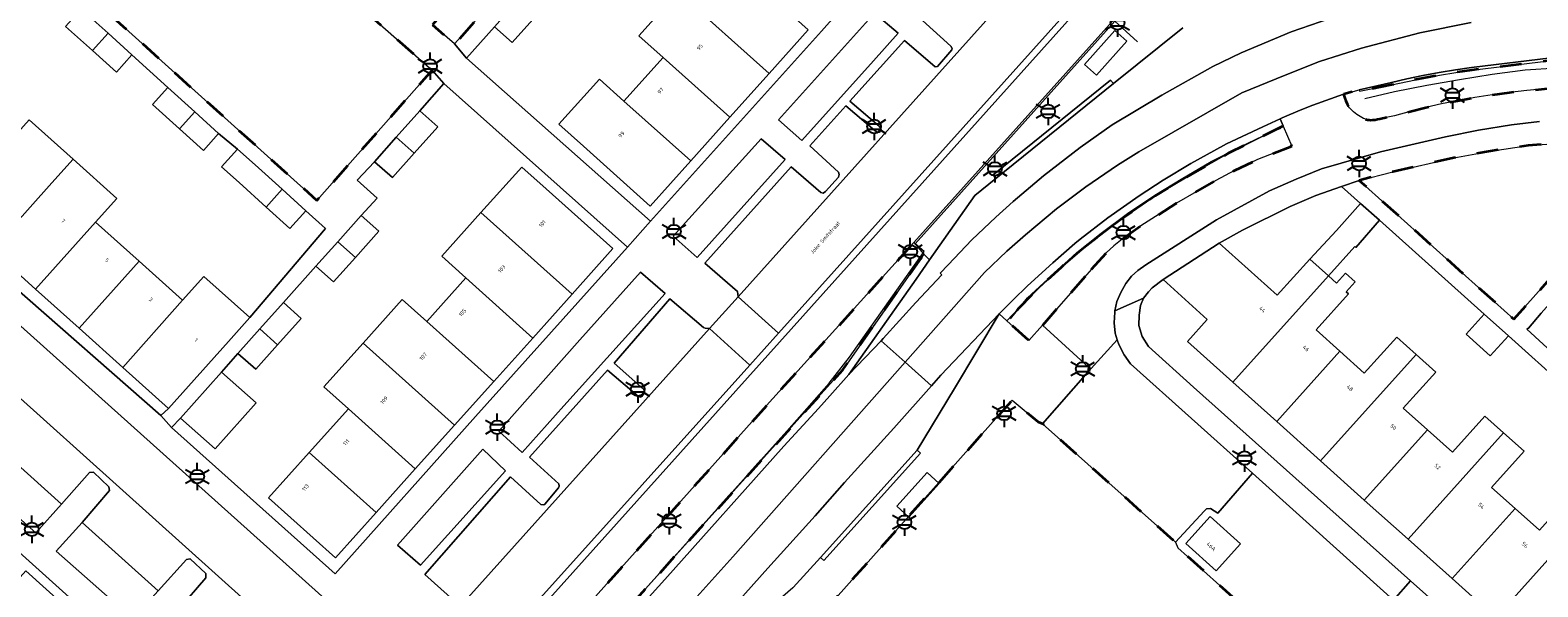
# Model space of a CAD drawing. Extents: x 105780 to 185197, y 477999 to 525027.
# Tile 117 of 562: x 106384 to 106523, y 479146 to 479197. Entities that reach past the tile are written whole.
import ezdxf
from ezdxf.enums import TextEntityAlignment as Align

# ---------------------------------------------------------------- set-up
doc = ezdxf.new("R2010")
doc.units = 0
doc.linetypes.add('XX-HIDDEN', pattern=[4, 2, -2])
for name, color, linetype, lineweight in [('B-GV-GR-HAAG_01-G', 252, 'GR-HAAG1', 13), ('B-GV-GR-MATERIAALGRENS-G', 252, 'XX-HIDDEN', 35), ('B-RO-IE-MEUBILAIR_WEGMEUBILAIR-S', 252, 'Continuous', 25), ('B-RO-IE-TERREINAFSCHEIDING_KUNSTMATIG_HEKWERK-G', 252, 'IE-TERREINAFSCHEIDING-KUNSTMATIG', 18), ('B-WE-OG-BEBOUWING_OVERBOUWING-GV', 7, 'Continuous', 18), ('B-XX-KG-KADASTRAAL_BEBOUWING-G', 252, 'Continuous', 20), ('B1-WE-OG-BEBOUWING-T18', 7, 'Continuous', 18), ('B1-WE-OG-TERREIN_ERF-GV', 252, 'Continuous', 18), ('B1-WE-OG-TOPOGRAFIE-T18', 10, 'Continuous', 18), ('B1-WE-VH-VERHARDING_ASFALT-GV', 252, 'Continuous', 18), ('B1-WE-VH-VERHARDING_BEDRIJFSVLOERPLAAT-GV', 252, 'Continuous', 18), ('B1-WE-VH-VERHARDING_BETON-GV', 252, 'Continuous', 18), ('B1-WE-VH-VERHARDING_BETONSTRAATSTEEN-GV', 252, 'Continuous', 18), ('B1-WE-VH-VERHARDING_TEGEL-GV', 252, 'Continuous', 18)]:
    doc.layers.add(name, color=color, linetype=linetype, lineweight=lineweight)
doc.styles.add('NLCS-ISO', font='NLCS-ISO.ttf')
doc.styles.add('NLCS-ISO-M200-T18', font='NLCS-ISO.ttf', dxfattribs={"height": 0.36})
doc.linetypes.add('GR-HAAG1', pattern='A,6,[176,NLCS.shx,S=0.125,R=0,X=0,Y=0],-2', length=8)
doc.linetypes.add('IE-TERREINAFSCHEIDING-KUNSTMATIG', pattern='A,4,[82,NLCS.SHX,S=0.75,R=90,X=0,Y=0],4,-2', length=10)

# ---------------------------------------------------------------- blocks, each defined once
blk = doc.blocks.new('B-SIE-WEG_LICHTMAST-SO')
at = {"ltscale": 0.1}
for p, q in [((-1.1, 0.63), (-2.19, 1.27)), ((0, 1.27), (0, 2.53)), ((1.1, 0.63), (2.19, 1.27)), ((-1.1, -0.63), (-2.19, -1.27)), ((0, -1.27), (0, -2.53)), ((1.1, -0.63), (2.19, -1.27))]:
    blk.add_line(p, q, dxfattribs=at)
at = {"flags": 128}
for points in [[(-1.16, 0.5), (1.16, 0.5)], [(-1.16, -0.5), (1.16, -0.5)]]:
    blk.add_lwpolyline(points, dxfattribs=at)
at = {"ltscale": 0.1}
blk.add_circle((0, 0), 1.27, dxfattribs=at)
at = {"style": 'NLCS-ISO'}
blk.add_attdef('TYPE', text='', height=1.8, dxfattribs=at).set_placement((0, 2.53), align=Align.BOTTOM_CENTER)

msp = doc.modelspace()

# ---------------------------------------------------------------- linework, layer by layer
at = {"layer": 'B-GV-GR-HAAG_01-G', "flags": 128}
for points in [[(106464.273, 479196.892), (106462.088, 479198.738), (106453.198, 479188.882), (106455.374, 479186.951), (106461.98, 479194.33)], [(106453.819, 479185.212), (106451.608, 479187.12), (106443.489, 479178.119), (106445.711, 479176.147)], [(106442.74, 479172.825), (106440.476, 479174.779), (106434.85, 479168.542), (106427.371, 479160.104), (106429.533, 479158.13), (106433.396, 479162.429)], [(106376.249, 479163.004), (106375.793, 479162.89), (106373.629, 479160.392), (106384.597, 479150.689), (106386.992, 479153.356)], [(106427.999, 479156.429), (106425.889, 479158.432), (106418.024, 479149.559), (106420.149, 479147.728)], [(106388.882, 479151.658), (106386.5, 479149.006), (106393.581, 479142.741), (106395.916, 479145.341)]]:
    msp.add_lwpolyline(points, close=True, dxfattribs=at)
at = {"layer": 'B-GV-GR-MATERIAALGRENS-G', "flags": 128}
for points in [[(106449.091, 479224.499), (106448.008, 479225.433), (106445.958, 479225.35), (106421.251, 479197.657), (106423.295, 479195.882)], [(106406.015, 479206.875), (106402.245, 479206.627), (106402.267, 479206.165), (106402.531, 479200.612), (106390.77, 479199.826), (106390.144, 479199.784), (106410.577, 479181.42), (106421.205, 479193.466)], [(106482.138, 479175.083), (106483.492, 479176.572), (106484.183, 479177.24), (106485.117, 479177.969), (106486.688, 479179.078), (106489.986, 479181.156), (106493.597, 479183.271), (106495.345, 479184.202), (106497.463, 479185.213), (106500.62, 479186.448), (106499.845, 479188.293), (106494.894, 479185.853), (106494.768, 479185.781), (106491.654, 479184.009), (106488.009, 479181.84), (106484.724, 479179.572), (106481.654, 479177.237), (106479.327, 479175.236), (106477.248, 479173.326), (106475.395, 479171.431), (106474.296, 479170.307), (106476.352, 479168.473), (106477.614, 479169.889)], [(106535.638, 479186.703), (106531.2, 479186.951), (106525.912, 479186.75), (106522.464, 479186.503), (106518.982, 479185.988), (106515.605, 479185.36), (106509.963, 479184.078), (106506.86, 479183.279), (106521.141, 479170.443)], [(106386.053, 479084.603), (106387.604, 479086.296), (106389.117, 479087.98), (106457.436, 479163.849), (106459.161, 479165.77), (106466.633, 479176.444), (106465.716, 479177.526), (106452.113, 479162.466), (106413.624, 479119.478), (106408.07, 479113.343), (106386.563, 479089.178), (106381.783, 479088.389)], [(106495.473, 479144.507), (106490.116, 479149.326), (106489.892, 479149.825), (106477.602, 479160.784), (106477.221, 479160.92), (106474.798, 479162.961), (106451.465, 479136.759), (106429.134, 479111.841), (106454.847, 479088.816), (106457.277, 479088.968), (106466.398, 479099.27), (106462.382, 479102.737), (106462.014, 479104.26), (106461.562, 479107.127), (106454.03, 479105.338), (106451.093, 479106.013), (106448.279, 479107.304), (106446.224, 479109.463), (106444.678, 479112.19), (106444.176, 479115.083), (106445.062, 479118.11), (106448.325, 479123.52), (106454.076, 479130.186), (106463.935, 479137.421), (106466.508, 479138.899), (106471.487, 479140.814), (106472.646, 479141.192), (106475.017, 479141.715), (106478.176, 479141.308), (106482.568, 479139.906), (106485.568, 479138.802)]]:
    msp.add_lwpolyline(points, close=True, dxfattribs=at)
msp.add_lwpolyline([(106537.811, 479194.139), (106536.35, 479194.287), (106534.887, 479194.408), (106533.421, 479194.501), (106531.954, 479194.566), (106530.484, 479194.576), (106529.014, 479194.56), (106527.544, 479194.517), (106526.075, 479194.448), (106524.608, 479194.353), (106517.273, 479193.471), (106515.777, 479193.251), (106514.285, 479193.003), (106512.798, 479192.73), (106511.316, 479192.43), (106509.839, 479192.104), (106506.896, 479191.512), (106506.844, 479191.646), (106505.43, 479191.235), (106505.412, 479191.23), (106505.526, 479190.885), (106505.621, 479190.619), (106505.739, 479190.363), (106505.877, 479190.118), (106505.972, 479189.978), (106506.078, 479189.846), (106506.193, 479189.723), (106506.319, 479189.609), (106506.469, 479189.488), (106506.625, 479189.374), (106506.785, 479189.266), (106506.939, 479189.171), (106507.098, 479189.084), (106507.26, 479189.003), (106507.381, 479188.952), (106507.507, 479188.911), (106507.635, 479188.881), (106507.766, 479188.862), (106507.898, 479188.855), (106508.115, 479188.86), (106508.332, 479188.883), (106508.546, 479188.922), (106508.756, 479188.979), (106510.11, 479189.245), (106511.554, 479189.644), (106513.006, 479190.008), (106514.467, 479190.338), (106515.935, 479190.633), (106517.528, 479190.928), (106519.128, 479191.185), (106520.733, 479191.403), (106522.343, 479191.584), (106523.957, 479191.725), (106525.959, 479191.869), (106527.964, 479191.958), (106529.97, 479191.991), (106531.977, 479191.968), (106533.982, 479191.89), (106539.837, 479191.421), (106539.967, 479191.352), (106540.978, 479190.81), (106542.253, 479189.798), (106544.301, 479187.902), (106544.314, 479187.89), (106549.783, 479182.826), (106550.823, 479181.884), (106565.445, 479168.64), (106623.339, 479116.681), (106702.565, 479045.824), (106729.992, 479021.428)], dxfattribs=at)
at = {"layer": 'B-RO-IE-TERREINAFSCHEIDING_KUNSTMATIG_HEKWERK-G', "flags": 128}
for points in [[(106382.672, 479080.943), (106386.995, 479085.433), (106393.066, 479092.261), (106405.225, 479105.813), (106419.389, 479121.552), (106431.563, 479135.078), (106453.975, 479160.095), (106457.893, 479164.529), (106459.757, 479166.925), (106466.654, 479176.718), (106465.849, 479177.412), (106484.285, 479197.988), (106486.364, 479196.096)], [(106581.756, 479175.346), (106579.218, 479177.004), (106576.672, 479178.649), (106574.074, 479180.193), (106571.414, 479181.686), (106568.81, 479183.237), (106566.269, 479184.747), (106563.433, 479186.041), (106560.656, 479187.266), (106557.84, 479188.426), (106555.021, 479189.565), (106552.142, 479190.55), (106549.23, 479191.422), (106546.291, 479192.128), (106543.202, 479192.661), (106540.295, 479193.12), (106537.28, 479193.53), (106534.241, 479193.774), (106531.218, 479193.892), (106528.172, 479193.869), (106525.104, 479193.657), (106522.193, 479193.45), (106519.131, 479193.066), (106516.105, 479192.559), (106513.105, 479192.052), (106510.115, 479191.473), (106507.373, 479190.827)], [(106474.64, 479170.471), (106476.22, 479172.422), (106478.473, 479174.488), (106480.782, 479176.608), (106483.023, 479178.401), (106485.444, 479180.208), (106487.968, 479181.901), (106490.555, 479183.491), (106493.185, 479185.036), (106495.913, 479186.42), (106498.643, 479187.697), (106499.629, 479188.112)]]:
    msp.add_lwpolyline(points, dxfattribs=at)
at = {"layer": 'B-WE-OG-BEBOUWING_OVERBOUWING-GV', "flags": 128}
msp.add_lwpolyline([(106484.291, 479197.129), (106481.485, 479193.988), (106482.597, 479192.993), (106485.403, 479196.133)], close=True, dxfattribs=at)
at = {"layer": 'B-XX-KG-KADASTRAAL_BEBOUWING-G', "flags": 128}
for points in [[(106447.559, 479204.727), (106443.939, 479200.689), (106452.345, 479193.157), (106455.963, 479197.196)], [(106443.939, 479200.689), (106440.319, 479196.651), (106442.553, 479194.649), (106448.726, 479189.119), (106452.345, 479193.157)], [(106388.804, 479199.107), (106387.362, 479197.504), (106389.843, 479195.269), (106391.277, 479196.868)], [(106430.529, 479198.14), (106428.883, 479199.615), (106426.978, 479197.481), (106428.614, 479196.01)], [(106391.277, 479196.868), (106389.843, 479195.269), (106392.054, 479193.278), (106393.485, 479194.869)], [(106442.553, 479194.649), (106438.933, 479190.611), (106445.107, 479185.08), (106448.726, 479189.119)], [(106438.933, 479190.611), (106436.681, 479192.643), (106432.929, 479188.484), (106435.194, 479186.441), (106441.35, 479180.887), (106445.107, 479185.08)], [(106396.812, 479191.858), (106395.389, 479190.276), (106397.87, 479188.042), (106399.285, 479189.619)], [(106399.285, 479189.619), (106397.87, 479188.042), (106400.081, 479186.05), (106401.493, 479187.62)], [(106420.083, 479189.705), (106417.907, 479187.258), (106419.553, 479185.782), (106421.735, 479188.236)], [(106386.073, 479183.035), (106388.046, 479185.235), (106384, 479188.863), (106376.483, 479180.486), (106380.529, 479176.857)], [(106419.553, 479185.782), (106417.907, 479187.258), (106415.903, 479185.005), (106417.555, 479183.536)], [(106390.119, 479179.407), (106392.092, 479181.607), (106388.046, 479185.235), (106386.073, 479183.035), (106380.529, 479176.857), (106384.575, 479173.229)], [(106403.229, 479186.175), (106401.758, 479184.542), (106403.394, 479183.069), (106405.897, 479180.815), (106407.365, 479182.451), (106404.864, 479184.703)], [(106431.741, 479182.51), (106429.508, 479184.513), (106425.726, 479180.296), (106434.138, 479172.752), (106437.92, 479176.969)], [(106407.365, 479182.451), (106405.897, 479180.815), (106408.086, 479178.843), (106409.556, 479180.477)], [(106508.739, 479179.614), (106506.969, 479181.155), (106504.762, 479178.63), (106502.29, 479175.998), (106504.013, 479174.45), (106506.445, 479177.156), (106506.538, 479177.075)], [(106414.675, 479180.033), (106412.503, 479177.601), (106414.122, 479176.148), (106416.296, 479178.592)], [(106425.726, 479180.296), (106422.111, 479176.265), (106424.344, 479174.262), (106430.509, 479168.705), (106434.138, 479172.752)], [(106394.142, 479175.798), (106390.119, 479179.407), (106384.575, 479173.229), (106388.601, 479169.619)], [(106414.122, 479176.148), (106412.503, 479177.601), (106410.485, 479175.342), (106412.116, 479173.892)], [(106504.013, 479174.45), (106502.29, 479175.998), (106499.27, 479172.683), (106493.923, 479177.476), (106488.741, 479174.103), (106492.824, 479170.421), (106491.001, 479168.377), (106495.193, 479164.617)], [(106398.163, 479172.193), (106394.142, 479175.798), (106388.601, 479169.619), (106392.644, 479165.993)], [(106402.405, 479168.387), (106404.382, 479170.591), (106400.139, 479174.396), (106398.163, 479172.193), (106392.644, 479165.993), (106396.864, 479162.208)], [(106424.344, 479174.262), (106420.725, 479170.226), (106426.903, 479164.684), (106430.509, 479168.705)], [(106505.07, 479167.487), (106502.893, 479169.458), (106505.87, 479172.782), (106505.647, 479172.982), (106506.482, 479173.912), (106505.589, 479174.714), (106504.754, 479173.784), (106504.013, 479174.45), (106495.193, 479164.617), (106499.24, 479160.987)], [(106407.481, 479171.979), (106405.313, 479169.553), (106406.944, 479168.077), (106409.119, 479170.522)], [(106420.725, 479170.226), (106418.45, 479172.266), (106414.834, 479168.235), (106423.288, 479160.654), (106426.903, 479164.684)], [(106518.404, 479170.92), (106516.732, 479169.061), (106518.962, 479167.055), (106520.634, 479168.913)], [(106406.944, 479168.077), (106405.313, 479169.553), (106403.282, 479167.282), (106404.932, 479165.815)], [(106512.108, 479167.192), (106510.319, 479168.797), (106507.319, 479165.451), (106505.07, 479167.487), (106499.24, 479160.987), (106503.287, 479157.357)], [(106414.834, 479168.235), (106411.21, 479164.193), (106413.485, 479162.153), (106419.663, 479156.613), (106423.288, 479160.654)], [(106513.161, 479160.21), (106510.931, 479162.21), (106513.931, 479165.556), (106512.108, 479167.192), (106503.287, 479157.357), (106507.324, 479153.736)], [(106401.752, 479165.565), (106397.97, 479161.313), (106401.184, 479158.455), (106404.966, 479162.707)], [(106413.485, 479162.153), (106409.861, 479158.112), (106416.039, 479152.572), (106419.663, 479156.613)], [(106520.198, 479159.935), (106518.466, 479161.489), (106515.466, 479158.143), (106513.161, 479160.21), (106507.324, 479153.736), (106511.375, 479150.104)], [(106521.249, 479152.958), (106519.08, 479154.903), (106522.08, 479158.249), (106520.198, 479159.935), (106511.375, 479150.104), (106515.428, 479146.468)], [(106409.861, 479158.112), (106406.103, 479153.922), (106412.281, 479148.381), (106416.039, 479152.572)], [(106466.953, 479156.283), (106464.152, 479153.159), (106465.264, 479152.145), (106468.066, 479155.268)], [(106528.297, 479152.673), (106526.504, 479154.282), (106523.504, 479150.936), (106521.249, 479152.958), (106515.428, 479146.468), (106519.475, 479142.838)], [(106495.879, 479149.699), (106493.08, 479152.209), (106490.836, 479149.708), (106493.635, 479147.197)], [(106529.334, 479145.733), (106527.109, 479147.702), (106530.109, 479151.047), (106528.297, 479152.673), (106519.475, 479142.838), (106523.501, 479139.228)], [(106387.757, 479143.537), (106383.696, 479147.18), (106376.961, 479139.7), (106381.037, 479136.044), (106382.215, 479137.358)]]:
    msp.add_lwpolyline(points, close=True, dxfattribs=at)
at = {"layer": 'B1-WE-OG-TERREIN_ERF-GV', "flags": 128}
for points in [[(106430.529, 479198.14), (106428.614, 479196.01), (106426.978, 479197.481), (106424.39, 479194.565), (106441.397, 479179.509), (106457.19, 479197.068), (106471.193, 479212.839)], [(106455.963, 479197.196), (106452.345, 479193.157), (106448.726, 479189.119), (106445.107, 479185.08), (106441.35, 479180.887), (106435.194, 479186.441), (106432.929, 479188.484), (106436.681, 479192.643), (106438.933, 479190.611), (106442.553, 479194.649), (106440.319, 479196.651), (106443.939, 479200.689)], [(106384, 479188.863), (106388.046, 479185.235), (106392.092, 479181.607), (106390.119, 479179.407), (106394.142, 479175.798), (106398.163, 479172.193), (106400.139, 479174.396), (106404.382, 479170.591), (106411.377, 479178.819), (106409.556, 479180.477), (106408.086, 479178.843), (106405.897, 479180.815), (106403.394, 479183.069), (106401.758, 479184.542), (106403.229, 479186.175), (106401.493, 479187.62), (106400.081, 479186.05), (106397.87, 479188.042), (106395.389, 479190.276), (106396.812, 479191.858), (106393.485, 479194.869), (106392.054, 479193.278), (106389.843, 479195.269), (106387.362, 479197.504)], [(106525.838, 479164.232), (106520.634, 479168.913), (106518.962, 479167.055), (106516.732, 479169.061), (106518.404, 479170.92), (106508.739, 479179.614), (106506.538, 479177.075), (106506.445, 479177.156), (106504.013, 479174.45), (106504.754, 479173.784), (106505.589, 479174.714), (106506.482, 479173.912), (106505.647, 479172.982), (106505.87, 479172.782), (106502.893, 479169.458), (106505.07, 479167.487), (106507.319, 479165.451), (106510.319, 479168.797), (106512.108, 479167.192), (106513.931, 479165.556), (106510.931, 479162.21), (106513.161, 479160.21), (106515.466, 479158.143), (106518.466, 479161.489), (106520.198, 479159.935), (106522.08, 479158.249), (106519.08, 479154.903), (106521.249, 479152.958), (106523.504, 479150.936)], [(106523.501, 479139.228), (106519.475, 479142.838), (106515.428, 479146.468), (106511.375, 479150.104), (106507.324, 479153.736), (106503.287, 479157.357), (106499.24, 479160.987), (106495.193, 479164.617), (106491.001, 479168.377), (106492.824, 479170.421), (106488.741, 479174.103), (106487.729, 479173.353), (106487.385, 479172.99), (106486.935, 479172.405), (106486.649, 479171.711), (106486.53, 479170.829), (106486.484, 479169.863), (106486.795, 479168.858), (106487.386, 479167.937), (106491.546, 479164.153), (106511.606, 479146.271), (106518.876, 479139.79), (106526.59, 479133.045)], [(106381.761, 479123.285), (106384.752, 479120.597), (106386.23, 479122.24), (106388.604, 479120.105), (106391.287, 479117.693), (106389.809, 479116.05), (106394.889, 479111.482), (106396.367, 479113.125), (106398.733, 479110.998), (106410.546, 479124.323), (106392.321, 479140.6), (106367.958, 479162.491)], [(106383.696, 479147.18), (106387.757, 479143.537), (106391.803, 479139.909), (106395.849, 479136.28), (106399.874, 479132.672), (106403.918, 479129.045), (106408.137, 479125.261), (106402.595, 479119.081), (106400.926, 479117.22), (106396.706, 479121.004), (106398.375, 479122.865), (106394.332, 479126.492), (106392.715, 479124.689), (106388.691, 479128.298), (106390.308, 479130.101), (106386.262, 479133.729), (106382.215, 479137.358)]]:
    msp.add_lwpolyline(points, dxfattribs=at)
for points in [[(106388.601, 479169.619), (106384.575, 479173.229), (106380.529, 479176.857), (106376.483, 479180.486), (106372.437, 479184.114), (106368.39, 479187.743), (106364.345, 479191.372), (106360.299, 479195), (106356.104, 479198.762), (106355.347, 479197.918), (106381.738, 479174.212), (106382.33, 479173.68), (106396.14, 479161.546), (106396.864, 479162.208), (106392.644, 479165.993)], [(106439.258, 479177.101), (106422.294, 479192.227), (106420.083, 479189.705), (106421.735, 479188.236), (106419.553, 479185.782), (106417.555, 479183.536), (106415.903, 479185.005), (106414.298, 479183.284), (106416.129, 479181.624), (106414.675, 479180.033), (106416.296, 479178.592), (106414.122, 479176.148), (106412.116, 479173.892), (106410.485, 479175.342), (106407.481, 479171.979), (106409.119, 479170.522), (106406.944, 479168.077), (106404.932, 479165.815), (106403.282, 479167.282), (106401.752, 479165.565), (106404.966, 479162.707), (106401.184, 479158.455), (106397.97, 479161.313), (106397.145, 479160.441), (106412.249, 479146.922), (106425.208, 479161.466)], [(106563.475, 479162.948), (106549.845, 479175.387), (106537.871, 479186.137), (106537.401, 479186.465), (106523.664, 479170.992), (106522.484, 479169.627), (106522.348, 479169.51), (106524.988, 479167.102), (106526.573, 479168.87), (106528.932, 479166.728), (106531.301, 479164.577), (106529.748, 479162.761), (106533.031, 479159.872), (106534.599, 479161.621), (106536.984, 479159.483), (106539.334, 479157.377), (106537.777, 479155.64), (106541.188, 479152.658), (106542.752, 479154.404), (106545.098, 479152.306), (106547.466, 479150.187), (106545.865, 479148.399), (106547.366, 479147.012), (106549.233, 479147.016)], [(106414.834, 479168.235), (106418.45, 479172.266), (106420.725, 479170.226), (106424.344, 479174.262), (106422.111, 479176.265), (106425.726, 479180.296), (106429.508, 479184.513), (106431.741, 479182.51), (106437.92, 479176.969), (106434.138, 479172.752), (106430.509, 479168.705), (106426.903, 479164.684), (106423.288, 479160.654), (106419.663, 479156.613), (106416.039, 479152.572), (106412.281, 479148.381), (106406.103, 479153.922), (106409.861, 479158.112), (106413.485, 479162.153), (106411.21, 479164.193)], [(106504.762, 479178.63), (106506.969, 479181.155), (106505.208, 479182.705), (106502.854, 479181.868), (106500.481, 479180.863), (106496.087, 479178.686), (106493.923, 479177.476), (106499.27, 479172.683), (106502.29, 479175.998)]]:
    msp.add_lwpolyline(points, close=True, dxfattribs=at)
at = {"layer": 'B1-WE-VH-VERHARDING_ASFALT-GV', "flags": 128}
for points in [[(106483.277, 479202.675), (106484.213, 479203.713), (106485.55, 479205.211), (106487.627, 479207.489), (106487.666, 479207.603), (106490.833, 479211.141), (106493.208, 479214.049), (106488.946, 479216.813), (106488.664, 479216.273), (106488.163, 479215.547), (106487.366, 479214.677), (106487.219, 479214.584), (106449.486, 479172.508), (106453.22, 479169.156)], [(106380.208, 479172.471), (106376.798, 479168.589), (106377.597, 479168.004), (106379.174, 479166.683), (106395.376, 479152.14), (106418.86, 479131.061), (106419.372, 479131.03), (106419.439, 479130.542), (106420.833, 479132.257), (106420.566, 479132.403), (106420.45, 479132.544), (106420.45, 479132.712), (106450.556, 479166.193), (106446.848, 479169.572), (106423.708, 479143.794), (106422.167, 479142.117), (106421.295, 479141.538), (106420.509, 479141.161), (106419.709, 479140.871), (106418.726, 479140.689), (106417.527, 479140.683), (106416.236, 479140.907), (106415.405, 479141.186), (106414.594, 479141.633)]]:
    msp.add_lwpolyline(points, close=True, dxfattribs=at)
msp.add_lwpolyline([(106523.957, 479191.725), (106522.343, 479191.584), (106520.733, 479191.403), (106519.128, 479191.185), (106517.528, 479190.928), (106515.935, 479190.633), (106514.467, 479190.338), (106513.006, 479190.008), (106511.554, 479189.644), (106510.11, 479189.245), (106508.756, 479188.979), (106508.546, 479188.922), (106508.332, 479188.883), (106508.115, 479188.86), (106507.898, 479188.855), (106507.766, 479188.862), (106507.635, 479188.881), (106507.507, 479188.911), (106507.381, 479188.952), (106507.26, 479189.003), (106507.098, 479189.084), (106506.939, 479189.171), (106506.785, 479189.266), (106506.625, 479189.374), (106506.469, 479189.488), (106506.319, 479189.609), (106506.193, 479189.723), (106506.078, 479189.846), (106505.972, 479189.978), (106505.877, 479190.118), (106505.739, 479190.363), (106505.621, 479190.619), (106505.526, 479190.885), (106505.412, 479191.23), (106502.578, 479190.218), (106501.389, 479189.763), (106499.732, 479189.051), (106499.559, 479188.972), (106499.828, 479188.333), (106499.845, 479188.293), (106500.62, 479186.448), (106497.463, 479185.213), (106495.345, 479184.202), (106493.597, 479183.271), (106489.986, 479181.156), (106486.688, 479179.078), (106485.117, 479177.969), (106484.183, 479177.24), (106483.492, 479176.572), (106482.138, 479175.083), (106477.614, 479169.889), (106481.838, 479166.011), (106481.774, 479165.565), (106484.509, 479168.536), (106484.312, 479169.145), (106484.219, 479170.123), (106484.274, 479171.099), (106484.295, 479171.209), (106484.465, 479172.083), (106484.842, 479172.92), (106485.308, 479173.752), (106485.812, 479174.418), (106486.412, 479174.962), (106487.16, 479175.485), (106493.669, 479179.627), (106498.566, 479182.304), (106501.024, 479183.382), (106503.38, 479184.347), (106508.82, 479185.923), (106514.839, 479187.314), (106517.883, 479187.923), (106520.925, 479188.405), (106523.513, 479188.713)], dxfattribs=at)
at = {"layer": 'B1-WE-VH-VERHARDING_BEDRIJFSVLOERPLAAT-GV', "flags": 128}
for points in [[(106484.153, 479192.236), (106483.896, 479192.552), (106473.034, 479183.799), (106473.294, 479183.45)], [(106466.014, 479158.356), (106457.08, 479148.437), (106457.409, 479148.156), (106466.335, 479158.063)]]:
    msp.add_lwpolyline(points, close=True, dxfattribs=at)
at = {"layer": 'B1-WE-VH-VERHARDING_BETON-GV', "flags": 128}
for points in [[(106465.716, 479177.526), (106484.335, 479198.291), (106482.605, 479201.046), (106421.022, 479132.33), (106420.833, 479132.257), (106419.439, 479130.542), (106414.008, 479124.67), (106412.3, 479122.756), (106384.901, 479092.047), (106378.783, 479091.165), (106377.536, 479090.985), (106373.394, 479086.36), (106375.684, 479084.36), (106378.816, 479087.899), (106381.783, 479088.389), (106386.563, 479089.178), (106408.07, 479113.343), (106413.624, 479119.478), (106452.113, 479162.466)], [(106467.35, 479164.3), (106463.863, 479160.388), (106459.322, 479155.366), (106456.591, 479152.285), (106452.241, 479147.426), (106445.78, 479140.228), (106440.389, 479134.225), (106438.119, 479131.48), (106442.089, 479134.882), (106446.97, 479139.102), (106454.551, 479145.636), (106454.554, 479145.639), (106457.08, 479148.437), (106466.014, 479158.356), (106469.478, 479164.046), (106473.6, 479170.956), (106468.223, 479165.278)], [(106464.904, 479166.474), (106462.703, 479168.441), (106459.705, 479165.324), (106457.963, 479163.377), (106456.9, 479162.189), (106453.694, 479158.724), (106442.715, 479146.384), (106429.075, 479131.299), (106398.616, 479097.264), (106401.028, 479095.053), (106407.801, 479102.579), (106416.827, 479112.578), (106424.848, 479121.545), (106434.96, 479132.858), (106443.16, 479142.001), (106448.985, 479148.488)], [(106467.35, 479164.3), (106464.904, 479166.474), (106448.985, 479148.488), (106443.16, 479142.001), (106434.96, 479132.858), (106424.848, 479121.545), (106416.827, 479112.578), (106407.801, 479102.579), (106401.028, 479095.053), (106403.441, 479092.841), (106406.431, 479096.181), (106420.864, 479112.058), (106433.876, 479126.713), (106438.119, 479131.48), (106440.389, 479134.225), (106445.78, 479140.228), (106452.241, 479147.426), (106456.591, 479152.285), (106459.322, 479155.366), (106463.863, 479160.388)]]:
    msp.add_lwpolyline(points, close=True, dxfattribs=at)
for points in [[(106490.562, 479197.38), (106484.153, 479192.236), (106473.294, 479183.45), (106471.343, 479181.893), (106467.174, 479175.936), (106465.914, 479174.135), (106459.705, 479165.324), (106462.703, 479168.441), (106462.885, 479168.649), (106465.901, 479171.983), (106468.306, 479174.557), (106468.146, 479174.699), (106468.885, 479175.467), (106471.075, 479177.788), (106473.275, 479179.889), (106474.891, 479181.319), (106477.677, 479183.689), (106481.085, 479186.312), (106484.04, 479188.419), (106488.611, 479191.15), (106493.348, 479193.81), (106495.965, 479195.059), (106500.582, 479196.991), (106504.145, 479198.223)], [(106504.145, 479198.223), (106500.582, 479196.991), (106495.965, 479195.059), (106493.348, 479193.81), (106488.611, 479191.15), (106484.04, 479188.419), (106481.085, 479186.312), (106477.677, 479183.689), (106474.891, 479181.319), (106473.275, 479179.889), (106471.075, 479177.788), (106468.885, 479175.467), (106468.146, 479174.699), (106468.306, 479174.557), (106465.901, 479171.983), (106462.885, 479168.649), (106462.703, 479168.441), (106464.904, 479166.474), (106472.238, 479174.76), (106474.303, 479176.719), (106476.014, 479178.237), (106478.895, 479180.643), (106481.612, 479182.68), (106484.542, 479184.693), (106486.507, 479185.916), (106496.026, 479191.377), (106500.031, 479193), (106503.189, 479194.273), (106507.058, 479195.482), (106512.442, 479196.909), (106517.197, 479197.86)], [(106517.197, 479197.86), (106512.442, 479196.909), (106507.058, 479195.482), (106503.189, 479194.273), (106500.031, 479193), (106496.026, 479191.377), (106486.507, 479185.916), (106484.542, 479184.693), (106481.612, 479182.68), (106478.895, 479180.643), (106476.014, 479178.237), (106474.303, 479176.719), (106472.238, 479174.76), (106464.904, 479166.474), (106467.35, 479164.3), (106468.223, 479165.278), (106473.6, 479170.956), (106474.54, 479171.89), (106474.893, 479172.241), (106476.201, 479173.521), (106478.555, 479175.669), (106480.589, 479177.441), (106481.067, 479177.833), (106483.634, 479179.814), (106486.53, 479181.841), (106488.742, 479183.282), (106491.308, 479184.83), (106494.316, 479186.496), (106494.611, 479186.644), (106497.968, 479188.241), (106499.559, 479188.972), (106499.732, 479189.051), (106501.389, 479189.763), (106502.578, 479190.218), (106505.412, 479191.23), (106505.43, 479191.235), (106506.844, 479191.646), (106509.833, 479192.327), (106511.258, 479192.663), (106512.746, 479192.964), (106514.24, 479193.239), (106515.737, 479193.487), (106517.239, 479193.709), (106524.588, 479194.593)]]:
    msp.add_lwpolyline(points, dxfattribs=at)
at = {"layer": 'B1-WE-VH-VERHARDING_BETONSTRAATSTEEN-GV', "flags": 128}
for points in [[(106466.506, 479198.06), (106469.123, 479195.696), (106469.244, 479195.457), (106469.222, 479195.328), (106467.89, 479193.8), (106467.678, 479193.767), (106464.857, 479196.219), (106462.616, 479193.719), (106459.807, 479190.584), (106462.507, 479188.273), (106462.668, 479188.077), (106462.694, 479187.96), (106462.535, 479187.721), (106462.393, 479187.708), (106462.138, 479187.842), (106459.436, 479190.171), (106456.11, 479186.459), (106458.76, 479184.028), (106458.829, 479183.835), (106458.755, 479183.587), (106457.569, 479182.243), (106457.342, 479182.092), (106457.131, 479182.169), (106454.378, 479184.525), (106446.408, 479175.634), (106449.423, 479173.007), (106449.486, 479172.508), (106487.219, 479214.584)], [(106524.588, 479194.593), (106517.239, 479193.709), (106515.737, 479193.487), (106514.24, 479193.239), (106512.746, 479192.964), (106511.258, 479192.663), (106509.833, 479192.327), (106506.844, 479191.646), (106506.896, 479191.512), (106509.839, 479192.104), (106511.316, 479192.43), (106512.798, 479192.73), (106514.285, 479193.003), (106515.777, 479193.251), (106517.273, 479193.471), (106524.608, 479194.353)], [(106376.249, 479163.004), (106386.992, 479153.356), (106389.566, 479156.27), (106389.928, 479156.3), (106391.358, 479154.962), (106391.407, 479154.621), (106388.882, 479151.658), (106395.916, 479145.341), (106398.54, 479148.247), (106398.871, 479148.304), (106400.322, 479146.948), (106400.323, 479146.555), (106397.817, 479143.633), (106404.852, 479137.316), (106407.49, 479140.281), (106407.805, 479140.279), (106409.233, 479138.98), (106409.236, 479138.567), (106406.67, 479135.683), (106415.76, 479127.519), (106418.86, 479131.061), (106395.376, 479152.14), (106379.174, 479166.683)]]:
    msp.add_lwpolyline(points, dxfattribs=at)
for points in [[(106446.848, 479169.572), (106446.452, 479169.609), (106446.291, 479169.679), (106443.167, 479172.33), (106438.035, 479166.396), (106440.784, 479163.95), (106440.843, 479163.767), (106440.785, 479163.577), (106440.583, 479163.31), (106440.459, 479163.254), (106440.27, 479163.293), (106437.413, 479165.722), (106433.961, 479161.88), (106430.212, 479157.708), (106432.905, 479155.221), (106432.945, 479155.017), (106432.885, 479154.866), (106431.64, 479153.352), (106431.545, 479153.288), (106431.259, 479153.321), (106428.464, 479155.882), (106420.541, 479146.855), (106423.5, 479144.186), (106423.708, 479143.794)], [(106449.486, 479172.508), (106446.848, 479169.572), (106450.556, 479166.193), (106453.22, 479169.156)], [(106484.509, 479168.536), (106481.774, 479165.565), (106477.602, 479160.784), (106489.892, 479149.825), (106492.545, 479152.689), (106492.751, 479152.912), (106493.133, 479152.942), (106493.795, 479152.517), (106497.004, 479156.222), (106485.724, 479166.332), (106485.158, 479167.156), (106484.643, 479168.121)]]:
    msp.add_lwpolyline(points, close=True, dxfattribs=at)
at = {"layer": 'B1-WE-VH-VERHARDING_TEGEL-GV', "flags": 128}
for points in [[(106449.091, 479224.499), (106423.295, 479195.882), (106424.39, 479194.565), (106426.978, 479197.481)], [(106471.193, 479212.839), (106457.19, 479197.068), (106441.397, 479179.509), (106439.258, 479177.101), (106425.208, 479161.466), (106412.249, 479146.922), (106397.145, 479160.441), (106396.14, 479161.546), (106382.33, 479173.68)], [(106406.015, 479206.875), (106421.205, 479193.466), (106422.294, 479192.227), (106439.258, 479177.101), (106441.397, 479179.509), (106424.39, 479194.565), (106423.295, 479195.882), (106421.251, 479197.657)], [(106388.804, 479199.107), (106391.277, 479196.868), (106393.485, 479194.869), (106396.812, 479191.858), (106399.285, 479189.619), (106401.493, 479187.62), (106403.229, 479186.175), (106404.864, 479184.703), (106407.365, 479182.451), (106409.556, 479180.477), (106411.377, 479178.819), (106404.382, 479170.591), (106402.405, 479168.387), (106396.864, 479162.208), (106396.14, 479161.546), (106397.145, 479160.441), (106397.97, 479161.313), (106401.752, 479165.565), (106403.282, 479167.282), (106405.313, 479169.553), (106407.481, 479171.979), (106410.485, 479175.342), (106412.503, 479177.601), (106414.675, 479180.033), (106416.129, 479181.624), (106414.298, 479183.284), (106415.903, 479185.005), (106417.907, 479187.258), (106420.083, 479189.705), (106422.294, 479192.227), (106421.205, 479193.466), (106410.577, 479181.42), (106390.144, 479199.784)], [(106423.5, 479144.186), (106420.541, 479146.855), (106428.464, 479155.882), (106431.259, 479153.321), (106431.545, 479153.288), (106431.64, 479153.352), (106432.885, 479154.866), (106432.945, 479155.017), (106432.905, 479155.221), (106430.212, 479157.708), (106433.961, 479161.88), (106437.413, 479165.722), (106440.27, 479163.293), (106440.459, 479163.254), (106440.583, 479163.31), (106440.785, 479163.577), (106440.843, 479163.767), (106440.784, 479163.95), (106438.035, 479166.396), (106443.167, 479172.33), (106446.291, 479169.679), (106446.452, 479169.609), (106446.848, 479169.572), (106449.486, 479172.508), (106449.423, 479173.007), (106446.408, 479175.634), (106454.378, 479184.525), (106457.131, 479182.169), (106457.342, 479182.092), (106457.569, 479182.243), (106458.755, 479183.587), (106458.829, 479183.835), (106458.76, 479184.028), (106456.11, 479186.459), (106459.436, 479190.171), (106462.138, 479187.842), (106462.393, 479187.708), (106462.535, 479187.721), (106462.694, 479187.96), (106462.668, 479188.077), (106462.507, 479188.273), (106459.807, 479190.584), (106462.616, 479193.719), (106464.857, 479196.219), (106467.678, 479193.767), (106467.89, 479193.8), (106469.222, 479195.328), (106469.244, 479195.457), (106469.123, 479195.696), (106466.506, 479198.06)], [(106484.335, 479198.291), (106465.716, 479177.526), (106466.633, 479176.444), (106467.174, 479175.936), (106471.343, 479181.893), (106473.294, 479183.45), (106473.034, 479183.799), (106483.896, 479192.552), (106484.153, 479192.236), (106490.562, 479197.38)], [(106523.513, 479188.713), (106520.925, 479188.405), (106517.883, 479187.923), (106514.839, 479187.314), (106508.82, 479185.923), (106503.38, 479184.347), (106501.024, 479183.382), (106498.566, 479182.304), (106493.669, 479179.627), (106487.16, 479175.485), (106486.412, 479174.962), (106485.812, 479174.418), (106485.308, 479173.752), (106484.842, 479172.92), (106484.465, 479172.083), (106484.295, 479171.209), (106486.935, 479172.405), (106487.385, 479172.99), (106487.729, 479173.353), (106488.741, 479174.103), (106493.923, 479177.476), (106496.087, 479178.686), (106500.481, 479180.863), (106502.854, 479181.868), (106505.208, 479182.705), (106506.86, 479183.279), (106509.963, 479184.078), (106515.605, 479185.36), (106518.982, 479185.988), (106522.464, 479186.503), (106525.912, 479186.75)], [(106380.208, 479172.471), (106414.594, 479141.633)], [(106451.465, 479136.759), (106474.798, 479162.961), (106477.221, 479160.92), (106477.602, 479160.784), (106481.774, 479165.565), (106481.838, 479166.011), (106477.614, 479169.889), (106476.352, 479168.473), (106474.296, 479170.307), (106473.6, 479170.956), (106469.478, 479164.046), (106466.014, 479158.356), (106466.335, 479158.063), (106457.409, 479148.156), (106457.08, 479148.437), (106454.554, 479145.639)], [(106367.958, 479162.491), (106392.321, 479140.6)], [(106393.581, 479142.741), (106386.5, 479149.006), (106388.882, 479151.658), (106391.407, 479154.621), (106391.358, 479154.962), (106389.928, 479156.3), (106389.566, 479156.27), (106386.992, 479153.356), (106384.597, 479150.689), (106373.629, 479160.392)], [(106397.817, 479143.633), (106400.323, 479146.555), (106400.322, 479146.948), (106398.871, 479148.304), (106398.54, 479148.247), (106395.916, 479145.341)]]:
    msp.add_lwpolyline(points, dxfattribs=at)
for points in [[(106482.605, 479201.046), (106483.689, 479202.255), (106483.598, 479202.486), (106483.277, 479202.675), (106453.22, 479169.156), (106450.556, 479166.193), (106420.45, 479132.712), (106420.45, 479132.544), (106420.566, 479132.403), (106420.833, 479132.257), (106421.022, 479132.33)], [(106464.273, 479196.892), (106461.98, 479194.33), (106455.374, 479186.951), (106453.198, 479188.882), (106462.088, 479198.738)], [(106475.395, 479171.431), (106477.248, 479173.326), (106479.327, 479175.236), (106481.654, 479177.237), (106484.724, 479179.572), (106488.009, 479181.84), (106491.654, 479184.009), (106494.768, 479185.781), (106494.894, 479185.853), (106499.845, 479188.293), (106499.828, 479188.333), (106499.559, 479188.972), (106497.968, 479188.241), (106494.611, 479186.644), (106494.316, 479186.496), (106491.308, 479184.83), (106488.742, 479183.282), (106486.53, 479181.841), (106483.634, 479179.814), (106481.067, 479177.833), (106480.589, 479177.441), (106478.555, 479175.669), (106476.201, 479173.521), (106474.893, 479172.241), (106474.54, 479171.89), (106473.6, 479170.956), (106474.296, 479170.307)], [(106453.819, 479185.212), (106445.711, 479176.147), (106443.489, 479178.119), (106451.608, 479187.12)], [(106522.348, 479169.51), (106522.484, 479169.627), (106523.664, 479170.992), (106537.401, 479186.465), (106535.638, 479186.703), (106521.141, 479170.443), (106506.86, 479183.279), (106505.208, 479182.705), (106506.969, 479181.155), (106508.739, 479179.614), (106518.404, 479170.92), (106520.634, 479168.913), (106525.838, 479164.232), (106528.812, 479161.557), (106541.718, 479149.947), (106542.804, 479151.16), (106541.188, 479152.658), (106537.777, 479155.64), (106535.423, 479157.739), (106533.031, 479159.872), (106529.748, 479162.761), (106527.345, 479164.953), (106524.988, 479167.102)], [(106387.07, 479084.363), (106398.616, 479097.264), (106429.075, 479131.299), (106442.715, 479146.384), (106453.694, 479158.724), (106456.9, 479162.189), (106457.963, 479163.377), (106459.705, 479165.324), (106465.914, 479174.135), (106467.174, 479175.936), (106466.633, 479176.444), (106459.161, 479165.77), (106457.436, 479163.849), (106389.117, 479087.98), (106387.604, 479086.296), (106386.053, 479084.603), (106382.588, 479081.302), (106382.836, 479081.063), (106383.334, 479080.643)], [(106442.74, 479172.825), (106433.396, 479162.429), (106429.533, 479158.13), (106427.371, 479160.104), (106434.85, 479168.542), (106440.476, 479174.779)], [(106486.935, 479172.405), (106484.295, 479171.209), (106484.274, 479171.099), (106484.219, 479170.123), (106484.312, 479169.145), (106484.509, 479168.536), (106484.643, 479168.121), (106485.158, 479167.156), (106485.724, 479166.332), (106497.004, 479156.222), (106510.016, 479144.487), (106511.606, 479146.271), (106491.546, 479164.153), (106487.386, 479167.937), (106486.795, 479168.858), (106486.484, 479169.863), (106486.53, 479170.829), (106486.649, 479171.711)], [(106427.999, 479156.429), (106420.149, 479147.728), (106418.024, 479149.559), (106425.889, 479158.432)], [(106497.004, 479156.222), (106493.795, 479152.517), (106493.133, 479152.942), (106492.751, 479152.912), (106492.545, 479152.689), (106489.892, 479149.825), (106490.116, 479149.326), (106495.473, 479144.507), (106495.604, 479144.389), (106501.688, 479138.918), (106503.552, 479137.252), (106510.016, 479144.487)], [(106495.879, 479149.699), (106493.635, 479147.197), (106490.836, 479149.708), (106493.08, 479152.209)], [(106564.679, 479098.741), (106538.112, 479122.457), (106538.502, 479122.891), (106537.943, 479123.392), (106534.529, 479126.475), (106530.848, 479129.801), (106527.434, 479132.884), (106526.886, 479133.375), (106526.59, 479133.045), (106518.876, 479139.79), (106511.606, 479146.271), (106510.016, 479144.487), (106544.739, 479113.479), (106572.051, 479088.909), (106615.772, 479049.86), (106617.996, 479050.966), (106595.746, 479070.768), (106596.228, 479071.305), (106595.638, 479071.834), (106592.215, 479074.907), (106588.514, 479078.232), (106585.091, 479081.305), (106584.483, 479081.849), (106584.027, 479081.345)]]:
    msp.add_lwpolyline(points, close=True, dxfattribs=at)

# ---------------------------------------------------------------- block references
at = {"layer": 'B-RO-IE-MEUBILAIR_WEGMEUBILAIR-S', "xscale": 0.5, "yscale": 0.5, "zscale": 0.5}
for p in [(106484.528, 479197.823), (106421.029, 479193.833), (106515.466, 479191.155), (106478.111, 479189.656), (106462.045, 479188.255), (106473.201, 479184.34), (106506.84, 479184.837), (106443.556, 479178.547), (106485.078, 479178.445), (106465.382, 479176.688), (106481.323, 479165.85), (106440.209, 479163.974), (106474.053, 479161.741), (106427.236, 479160.461), (106496.256, 479157.612), (106399.524, 479155.897), (106443.117, 479151.803), (106384.231, 479151.025), (106464.843, 479151.678)]:
    msp.add_blockref('B-SIE-WEG_LICHTMAST-SO', p, dxfattribs=at)

# ---------------------------------------------------------------- texts
at = {"layer": 'B1-WE-OG-BEBOUWING-T18', "style": 'NLCS-ISO-M200-T18'}
for s, rotation, p in [('95', 48.2, (106445.943, 479195.585)), ('97', 48.2, (106442.323, 479191.548)), ('99', 48.2, (106438.703, 479187.51)), ('7', 318.1, (106387.134, 479179.53)), ('101', 48.1, (106431.392, 479179.273)), ('5', 318.1, (106391.181, 479175.901)), ('103', 48.1, (106427.642, 479175.091)), ('3', 318.1, (106395.227, 479172.273)), ('105', 48.1, (106424.017, 479171.049)), ('44', 318.1, (106497.914, 479171.346)), ('1', 318.1, (106399.413, 479168.518)), ('107', 48.1, (106420.393, 479167.008)), ('46', 318.1, (106501.945, 479167.753)), ('48', 318.1, (106506.002, 479164.08)), ('109', 48.1, (106416.768, 479162.967)), ('50', 318.1, (106510.003, 479160.489)), ('111', 48.1, (106413.27, 479159.065)), ('52', 318.1, (106514.095, 479156.82)), ('113', 48.1, (106409.52, 479154.883)), ('54', 318.1, (106518.143, 479153.19)), ('46A', 318.1, (106493.182, 479149.431)), ('56', 318.1, (106522.163, 479149.585))]:
    msp.add_text(s, height=0.36, rotation=rotation, dxfattribs=at).set_placement(p, align=Align.MIDDLE)
at = {"layer": 'B1-WE-OG-TOPOGRAFIE-T18', "style": 'NLCS-ISO-M200-T18'}
msp.add_text('Joke Smitstraat', height=0.36, rotation=48.2, dxfattribs=at).set_placement((106457.523, 479177.993), align=Align.MIDDLE)

doc.saveas('drawing.dxf')
